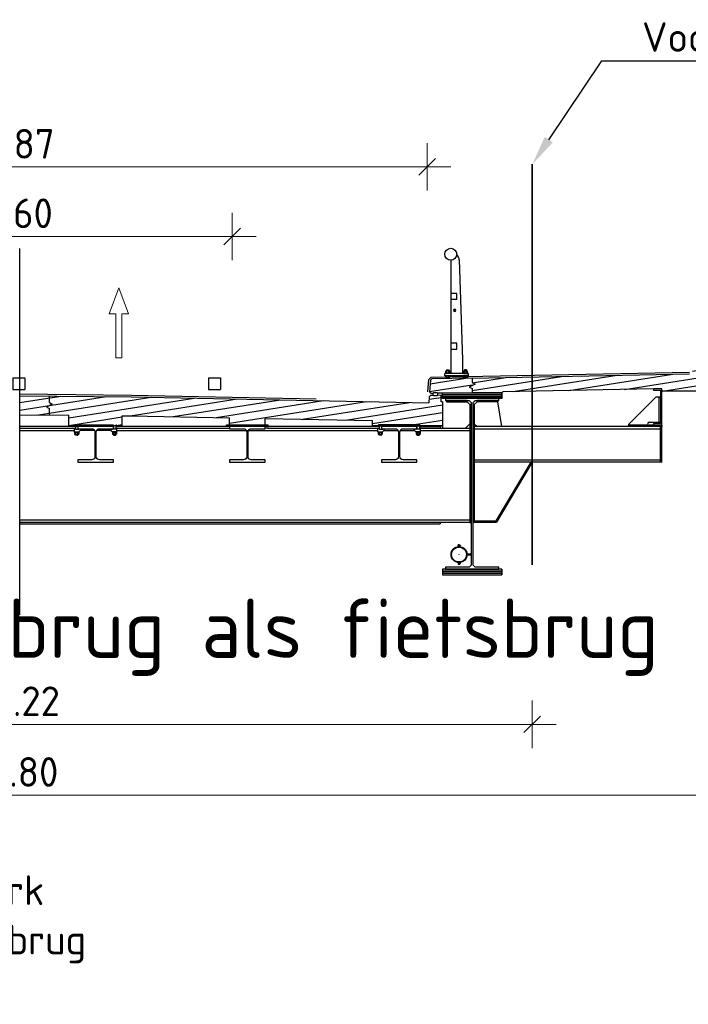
# Model space of a CAD drawing. Header units: metres. Extents: x -54 to 109, y -117 to 84.
# Tile 642 of 656: x 92.06 to 97.7, y -0.2 to 8.1. Entities that reach past the tile are written whole.
import ezdxf
from ezdxf import colors
from ezdxf.entities.mleader import LeaderData, LeaderLine
from ezdxf.math import Vec2, Vec3

# ---------------------------------------------------------------- set-up
doc = ezdxf.new("R2010")
doc.units = ezdxf.units.M
for name, pattern in [('AM-AS', [16, 10, -2, 2, -2]), ('CENTER', [2, 1.25, -0.25, 0.25, -0.25]), ('HIDDEN', [3.75, 2.5, -1.25])]:
    doc.linetypes.add(name, pattern=pattern)
doc.layers.get('Defpoints').update_dxf_attribs({"color": 151})
for name, color, linetype in [('015_DDRS_Brug', 1, 'Continuous'), ('L238', 2, 'Continuous'), ('L31', 1, 'Continuous'), ('L35', 2, 'Continuous'), ('L36', 2, 'Continuous'), ('L37', 2, 'HIDDEN'), ('L39', 3, 'Continuous'), ('L47', 4, 'Continuous'), ('L49', 4, 'Continuous'), ('L51', 252, 'Continuous')]:
    doc.layers.add(name, color=color, linetype=linetype)
for name, color, linetype, lineweight in [('B-WE-KW-KUNSTWERK-GD', 252, 'Continuous', 25), ('N-CO-SC-SLOOPLIJN-GD', 10, 'Continuous', 35), ('N-WE-AM-AS-GD', 10, 'AM-AS', 25), ('N-WE-VW-MARKERING-GD', 7, 'Continuous', 35), ('N-WE-VW-MARKERING-S', 7, 'Continuous', 25), ('N-WE-VW-MARKERING_PICTOGRAM-S', 7, 'Continuous', 25), ('X-XX-AL-DETAIL1-M', 7, 'Continuous', 18), ('X-XX-AL-DETAIL1-T25', 7, 'Continuous', 25), ('X-XX-AL-T25', 7, 'Continuous', 25)]:
    doc.layers.add(name, color=color, linetype=linetype, lineweight=lineweight)
doc.styles.add('NLCS-ISO-M100-T25', font='NLCS-ISO.ttf', dxfattribs={"height": 0.25})
doc.styles.add('NLCS-ISO-M200-T25', font='NLCS-ISO.ttf', dxfattribs={"height": 0.5})
doc.dimstyles.new('NLCS-M100-T25-SCHRAP_L2_H2', dxfattribs={"dimscale": 0.1, "dimtxt": 2.5, "dimasz": 1.4, "dimexe": 2, "dimexo": 2, "dimgap": 0.7, "dimtad": 1, "dimzin": 0, "dimdsep": 46, "dimtxsty": 'NLCS-ISO-M100-T25', "dimblk": 'OBLIQUE', "dimcen": 0, "dimdle": 2, "dimclrd": 256, "dimclre": 256, "dimclrt": 256, "dimazin": 0, "dimtfac": 1, "dimtdec": 3, "dimtofl": 0, "dimtmove": 0, "dimatfit": 3, "dimldrblk": 'OBLIQUE', "dimfxl": 2, "dimfxlon": 1, "dimtfillclr": 256, "dimtolj": 1, "dimtzin": 0, "dimlwd": -1, "dimlwe": -1, "dimarcsym": 0})

# ---------------------------------------------------------------- blocks, each defined once
blk = doc.blocks.new('VW-MARKERING_010')
at = {"layer": 'N-WE-VW-MARKERING-S'}
for p, q in [((-0.05, 0.1), (0.05, 0.1)), ((-0.05, 0.1), (-0.05, 0)), ((0.05, 0.1), (0.05, 0)), ((-0.05, 0), (0.05, 0))]:
    blk.add_line(p, q, dxfattribs=at)
blk = doc.blocks.new('_Oblique')
at = {"color": 0, "linetype": 'ByBlock', "lineweight": -2}
blk.add_line((-0.5, -0.5), (0.5, 0.5), dxfattribs=at)
blk = doc.blocks.new('*D224')
at = {"layer": 'Defpoints', "color": 0, "transparency": 16777216}
for p in [(90.2516, 6.2767), (90.2516, 5.0843), (93.8516, 5.0843)]:
    blk.add_point(p, dxfattribs=at)
at = {"layer": 'X-XX-AL-DETAIL1-M', "transparency": 16777216}
for p, q in [((90.2516, 6.0767), (90.2516, 6.4767)), ((93.8516, 6.0767), (93.8516, 6.4767)), ((94.0516, 6.2767), (90.0516, 6.2767))]:
    blk.add_line(p, q, dxfattribs=at)
at = {"layer": 'X-XX-AL-DETAIL1-M', "transparency": 16777216, "xscale": 0.14, "yscale": 0.14, "zscale": 0.14, "rotation": 180}
blk.add_blockref('_Oblique', (90.2516, 6.2767), dxfattribs=at)
at = {"layer": 'X-XX-AL-DETAIL1-M', "transparency": 16777216, "xscale": 0.14, "yscale": 0.14, "zscale": 0.14}
blk.add_blockref('_Oblique', (93.8516, 6.2767), dxfattribs=at)
at = {"layer": 'X-XX-AL-DETAIL1-M', "transparency": 16777216, "insert": (92.0516, 6.4717), "char_height": 0.25, "attachment_point": 5, "style": 'NLCS-ISO-M100-T25'}
blk.add_mtext('\\A1;3.60', dxfattribs=at)
blk = doc.blocks.new('*D225')
at = {"layer": 'Defpoints', "color": 0, "transparency": 16777216}
for p in [(86.159, 4.9726), (96.3812, 3.5056), (96.3812, 2.1611)]:
    blk.add_point(p, dxfattribs=at)
at = {"layer": 'X-XX-AL-DETAIL1-M', "transparency": 16777216}
for p, q in [((86.159, 2.3611), (86.159, 1.9611)), ((96.3812, 2.3611), (96.3812, 1.9611)), ((85.959, 2.1611), (96.5812, 2.1611))]:
    blk.add_line(p, q, dxfattribs=at)
at = {"layer": 'X-XX-AL-DETAIL1-M', "transparency": 16777216, "xscale": 0.14, "yscale": 0.14, "zscale": 0.14, "rotation": 180}
blk.add_blockref('_Oblique', (86.159, 2.1611), dxfattribs=at)
at = {"layer": 'X-XX-AL-DETAIL1-M', "transparency": 16777216, "xscale": 0.14, "yscale": 0.14, "zscale": 0.14}
blk.add_blockref('_Oblique', (96.3812, 2.1611), dxfattribs=at)
at = {"layer": 'X-XX-AL-DETAIL1-M', "transparency": 16777216, "insert": (92.059, 2.3561), "char_height": 0.25, "attachment_point": 5, "style": 'NLCS-ISO-M100-T25'}
blk.add_mtext('\\A1;10.22', dxfattribs=at)
blk = doc.blocks.new('*D227')
at = {"layer": 'Defpoints', "color": 0, "transparency": 16777216}
for p in [(86.159, 4.9726), (97.959, 4.9726), (97.959, 1.5648)]:
    blk.add_point(p, dxfattribs=at)
at = {"layer": 'X-XX-AL-DETAIL1-M', "transparency": 16777216}
for p, q in [((86.159, 1.7648), (86.159, 1.3648)), ((97.959, 1.7648), (97.959, 1.3648)), ((85.959, 1.5648), (98.159, 1.5648))]:
    blk.add_line(p, q, dxfattribs=at)
at = {"layer": 'X-XX-AL-DETAIL1-M', "transparency": 16777216, "xscale": 0.14, "yscale": 0.14, "zscale": 0.14, "rotation": 180}
blk.add_blockref('_Oblique', (86.159, 1.5648), dxfattribs=at)
at = {"layer": 'X-XX-AL-DETAIL1-M', "transparency": 16777216, "xscale": 0.14, "yscale": 0.14, "zscale": 0.14}
blk.add_blockref('_Oblique', (97.959, 1.5648), dxfattribs=at)
at = {"layer": 'X-XX-AL-DETAIL1-M', "transparency": 16777216, "insert": (92.059, 1.7598), "char_height": 0.25, "attachment_point": 5, "style": 'NLCS-ISO-M100-T25'}
blk.add_mtext('\\A1;11.80', dxfattribs=at)
blk = doc.blocks.new('SVW-MARKERING_PICTOGRAM_PIJL_RECHTDOOR-SO')
at = {"color": 0, "linetype": 'ByBlock', "lineweight": 18}
blk.add_lwpolyline([(-0.412, 0.485), (0, 1.571), (0.412, 0.485), (0.125, 0.485), (0.125, -1.371), (-0.125, -1.371), (-0.125, 0.485)], close=True, dxfattribs=at)
blk = doc.blocks.new('BMTB1562')
at = {"layer": 'L36'}
for radius in [0.5, 0.3, 0.1]:
    blk.add_circle((0, 0), radius, dxfattribs=at)
blk = doc.blocks.new('RTW-BMT-WAP12')
blk.add_hatch(color=256).paths.add_polyline_path([(-6, 0, 1), (6, 0, 1)])
blk = doc.blocks.new('brug')
at = {"layer": 'L51'}
h = blk.add_hatch(dxfattribs=at)
h.set_pattern_fill('LINE', color=0, scale=0.02, angle=242.84421, style=0)
h.set_pattern_definition([(188.922105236, (266284.92792, -321187.261703), (0.009848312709, -0.062731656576), [])])
h.paths.add_polyline_path([(5.8999, 0.225), (5.6999, 0.221), (5.6488, 0.17), (3.8149, 0.1333), (3.8149, 0.0093), (4.0649, 0.0093), (4.074, 0.0185), (5.3449, 0.0439), (5.4149, 0.043), (5.4149, 0.025), (5.8999, 0.025)])
h = blk.add_hatch(dxfattribs=at)
h.set_pattern_fill('LINE', color=0, scale=0.02, angle=188.922, style=0)
h.paths.add_polyline_path([(3.8149, 0.1333), (3.4743, 0.1265), (3.4636, 0.1163), (3.4564, 0.0173), (3.4657, 0.0075), (3.4867, 0.0079), (3.4918, 0.013), (3.5168, 0.0135), (3.5217, 0.0086), (3.5649, 0.0093), (3.8149, 0.0093)])
h = blk.add_hatch(dxfattribs=at)
h.set_pattern_fill('LINE', color=0, scale=0.02, angle=188.922, style=0)
h.paths.add_polyline_path([(-0.0001, -0.175), (-0.0001, -0.015), (0.941, -0.0238), (3.4498, -0.074), (3.4535, -0.0227), (3.4643, -0.0125), (3.4874, -0.0121), (3.4918, -0.0165), (3.5168, -0.017), (3.5224, -0.0114), (3.5549, -0.0107), (3.5549, -0.0657), (3.5649, -0.0657), (3.5649, -0.269), (3.3749, -0.269), (3.3749, -0.26), (3.0249, -0.26), (3.0249, -0.269), (2.9749, -0.269), (2.9749, -0.2245), (2.0699, -0.2064), (2.0699, -0.269), (1.7699, -0.269), (1.7699, -0.2004), (0.9387, -0.1838), (0.8649, -0.1831), (0.8649, -0.269), (0.4149, -0.269), (0.4149, -0.1789)])
at = {"layer": '015_DDRS_Brug', "color": 0}
for p, q in [((3.6349, 1.1287, 0), (3.6349, 0.8487, 0)), ((3.7069, 1.1309, 0), (3.7349, 0.2898, 0)), ((3.6349, 0.7987, 0), (3.6349, 0.4287, 0)), ((3.6349, 0.3787, 0), (3.6349, 0.1727, 0)), ((3.7349, 0.2898, 0), (3.7349, 0.1727, 0)), ((3.7849, 0.1727, 0), (3.5849, 0.1727, 0)), ((3.5849, 0.1527, 0), (3.5849, 0.1727, 0)), ((3.5925, 0.1769, 0), (3.5925, 0.1931, 0)), ((3.6249, 0.194, 0), (3.5958, 0.194, 0)), ((3.6249, 0.176, 0), (3.5958, 0.176, 0)), ((3.6015, 0.2033, 0), (3.5999, 0.2016, 0)), ((3.5999, 0.194, 0), (3.5999, 0.2016, 0)), ((3.6011, 0.1771, 0), (3.6011, 0.1929, 0)), ((3.6015, 0.2033, 0), (3.6182, 0.2033, 0)), ((3.6182, 0.2033, 0), (3.6199, 0.2016, 0)), ((3.6186, 0.1771, 0), (3.6186, 0.1929, 0)), ((3.6199, 0.2016, 0), (3.6199, 0.194, 0)), ((3.6272, 0.1769, 0), (3.6272, 0.1931, 0)), ((3.7425, 0.1769, 0), (3.7425, 0.1931, 0)), ((3.7449, 0.194, 0), (3.7739, 0.194, 0)), ((3.7449, 0.176, 0), (3.7739, 0.176, 0)), ((3.7515, 0.2033, 0), (3.7499, 0.2016, 0)), ((3.7499, 0.2016, 0), (3.7499, 0.194, 0)), ((3.7511, 0.1771, 0), (3.7511, 0.1929, 0)), ((3.7682, 0.2033, 0), (3.7515, 0.2033, 0)), ((3.7682, 0.2033, 0), (3.7699, 0.2016, 0)), ((3.7686, 0.1771, 0), (3.7686, 0.1929, 0)), ((3.7699, 0.194, 0), (3.7699, 0.2016, 0)), ((3.7772, 0.1769, 0), (3.7772, 0.1931, 0)), ((3.7849, 0.1527, 0), (3.7849, 0.1727, 0)), ((3.7849, 0.1527, 0), (3.5849, 0.1527, 0)), ((3.5924, 0.14, 0), (3.5924, 0.1519, 0)), ((3.6247, 0.1527, 0), (3.5957, 0.1527, 0)), ((3.6247, 0.1392, 0), (3.5957, 0.1392, 0)), ((3.601, 0.1402, 0), (3.601, 0.1517, 0)), ((3.6185, 0.1402, 0), (3.6185, 0.1517, 0)), ((3.6271, 0.14, 0), (3.6271, 0.1519, 0)), ((3.7427, 0.14, 0), (3.7427, 0.1519, 0)), ((3.745, 0.1527, 0), (3.774, 0.1527, 0)), ((3.745, 0.1392, 0), (3.774, 0.1392, 0)), ((3.7512, 0.1402, 0), (3.7512, 0.1517, 0)), ((3.7687, 0.1402, 0), (3.7687, 0.1517, 0)), ((3.7773, 0.14, 0), (3.7773, 0.1519, 0)), ((4.0649, -0.0387), (4.0649, 0.0093)), ((3.7733, -0.0557), (3.5999, -0.0557)), ((3.7733, -0.0657), (3.7733, -0.0557)), ((3.8564, -0.0657), (3.8329, -0.0892)), ((3.8564, -0.0657), (3.8564, -0.0557)), ((4.0299, -0.0557), (3.8564, -0.0557)), ((4.0299, -0.0657), (3.8564, -0.0657)), ((4.0299, -0.0557), (4.0299, -0.0657)), ((4.0299, -0.0657), (4.0627, -0.274)), ((5.3648, -0.026), (5.1376, -0.2548)), ((5.4029, -0.026), (5.3648, -0.026)), ((5.3929, -0.24, 0), (5.3929, -0.026, 0)), ((3.7969, -0.0892), (3.8069, -0.0892)), ((3.8069, -1.094, 0), (3.8069, -0.0892)), ((3.8329, -0.0892), (3.8229, -0.0892)), ((3.8229, -0.0892), (3.8229, -1.08, 0)), ((3.8329, -0.0892), (3.8329, -1.08)), ((5.4029, -0.24, 0), (5.2986, -0.24, 0)), ((5.2986, -0.274), (5.2986, -0.24)), ((0.4899, -0.274), (-0.0001, -0.274)), ((-0.0001, -0.288), (0.4699, -0.288)), ((-0.0001, -0.307), (0.4609, -0.307)), ((0.4609, -0.2881), (0.4699, -0.2881)), ((0.4609, -0.3181), (0.4609, -0.2881)), ((0.4609, -0.3181), (0.4989, -0.3181)), ((0.4625, -0.3223), (0.4625, -0.3385)), ((0.4649, -0.274), (0.4649, -0.26)), ((0.4649, -0.274), (0.4649, -0.26)), ((0.4649, -0.3214), (0.4939, -0.3214)), ((0.4699, -0.269), (0.4699, -0.2981)), ((0.4699, -0.2981), (0.496, -0.2981)), ((0.4711, -0.3225), (0.4711, -0.3383)), ((0.4886, -0.3225), (0.4886, -0.3383)), ((0.4899, -0.269), (0.4899, -0.2981)), ((0.5009, -0.2994), (0.496, -0.2981)), ((0.4972, -0.3223), (0.4972, -0.3385)), ((0.4989, -0.3181), (0.5159, -0.3011)), ((0.5012, -0.2981), (0.5009, -0.2994)), ((0.5061, -0.2994), (0.5012, -0.2981)), ((0.5065, -0.2981), (0.5061, -0.2994)), ((0.5114, -0.2994), (0.5065, -0.2981)), ((0.631, -0.307), (0.51, -0.307)), ((0.5117, -0.2981), (0.5114, -0.2994)), ((0.5117, -0.2981), (0.5159, -0.2981)), ((0.5159, -0.2981), (0.5159, -0.293)), ((0.5159, -0.3011), (0.5159, -0.2981)), ((0.7698, -0.307), (0.6487, -0.307)), ((0.7639, -0.2981), (0.7639, -0.293)), ((0.7639, -0.3011), (0.7639, -0.2981)), ((0.768, -0.2981), (0.7639, -0.2981)), ((0.7809, -0.3181), (0.7639, -0.3011)), ((0.768, -0.2981), (0.7683, -0.2994)), ((0.7683, -0.2994), (0.7732, -0.2981)), ((0.7732, -0.2981), (0.7736, -0.2994)), ((0.7736, -0.2994), (0.7785, -0.2981)), ((0.7785, -0.2981), (0.7788, -0.2994)), ((0.7788, -0.2994), (0.7837, -0.2981)), ((0.8189, -0.3181), (0.7809, -0.3181)), ((0.7825, -0.3223), (0.7825, -0.3385)), ((0.8099, -0.2981), (0.7837, -0.2981)), ((0.8149, -0.3214), (0.7858, -0.3214)), ((0.7899, -0.269), (0.7899, -0.2981)), ((0.7911, -0.3225), (0.7911, -0.3383)), ((0.8086, -0.3225), (0.8086, -0.3383)), ((0.8099, -0.269), (0.8099, -0.2981)), ((1.7699, -0.274), (0.8099, -0.274)), ((0.8099, -0.288), (1.7499, -0.288)), ((0.8189, -0.2881), (0.8099, -0.2881)), ((0.8149, -0.274), (0.8149, -0.26)), ((0.8149, -0.274), (0.8149, -0.26)), ((0.8172, -0.3223), (0.8172, -0.3385)), ((0.8189, -0.3181), (0.8189, -0.2881)), ((0.8189, -0.307), (1.9287, -0.307)), ((1.7409, -0.2881), (1.7699, -0.2881)), ((1.7449, -0.274), (1.7449, -0.26)), ((1.9287, -0.307), (3.0209, -0.307)), ((3.0299, -0.274), (2.0699, -0.274)), ((2.0989, -0.2881), (2.0699, -0.2881)), ((2.0899, -0.288), (3.0299, -0.288)), ((2.0949, -0.274), (2.0949, -0.26)), ((2.9749, -0.269, 0), (3.5658, -0.269)), ((3.0209, -0.2881), (3.0299, -0.2881)), ((3.0209, -0.3181), (3.0209, -0.2881)), ((3.0209, -0.3181), (3.0589, -0.3181)), ((3.0225, -0.3223), (3.0225, -0.3385)), ((3.0249, -0.274), (3.0249, -0.26)), ((3.0249, -0.274), (3.0249, -0.26)), ((3.0299, -0.274), (3.0249, -0.274)), ((3.0249, -0.3214), (3.0539, -0.3214)), ((3.0299, -0.269), (3.0299, -0.2981)), ((3.0299, -0.2981), (3.056, -0.2981)), ((3.0311, -0.3225), (3.0311, -0.3383)), ((3.0486, -0.3225), (3.0486, -0.3383)), ((3.0499, -0.269), (3.0499, -0.2981)), ((3.0609, -0.2994), (3.056, -0.2981)), ((3.0572, -0.3223), (3.0572, -0.3385)), ((3.0589, -0.3181), (3.0759, -0.3011)), ((3.0612, -0.2981), (3.0609, -0.2994)), ((3.0661, -0.2994), (3.0612, -0.2981)), ((3.0665, -0.2981), (3.0661, -0.2994)), ((3.0714, -0.2994), (3.0665, -0.2981)), ((3.07, -0.307), (3.191, -0.307)), ((3.0717, -0.2981), (3.0714, -0.2994)), ((3.0717, -0.2981), (3.0759, -0.2981)), ((3.0759, -0.2981), (3.0759, -0.293)), ((3.0759, -0.3011), (3.0759, -0.2981)), ((3.2087, -0.307), (3.3298, -0.307)), ((3.3239, -0.2981), (3.3239, -0.293)), ((3.3239, -0.3011), (3.3239, -0.2981)), ((3.328, -0.2981), (3.3239, -0.2981)), ((3.3409, -0.3181), (3.3239, -0.3011)), ((3.328, -0.2981), (3.3283, -0.2994)), ((3.3283, -0.2994), (3.3332, -0.2981)), ((3.3332, -0.2981), (3.3336, -0.2994)), ((3.3336, -0.2994), (3.3385, -0.2981)), ((3.3385, -0.2981), (3.3388, -0.2994)), ((3.3388, -0.2994), (3.3437, -0.2981)), ((3.3789, -0.3181), (3.3409, -0.3181)), ((3.3425, -0.3223), (3.3425, -0.3385)), ((3.3699, -0.2981), (3.3437, -0.2981)), ((3.3749, -0.3214), (3.3458, -0.3214)), ((3.3499, -0.269), (3.3499, -0.2981)), ((3.3511, -0.3225), (3.3511, -0.3383)), ((3.3686, -0.3225), (3.3686, -0.3383)), ((3.3699, -0.269), (3.3699, -0.2981)), ((3.3699, -0.274), (3.5458, -0.274)), ((3.3699, -0.274), (3.3749, -0.274)), ((3.3699, -0.288), (3.7969, -0.288, 0)), ((3.3789, -0.2881), (3.3699, -0.2881)), ((3.3749, -0.274), (3.3749, -0.26)), ((3.3749, -0.274), (3.3749, -0.26)), ((3.3749, -0.274), (3.3749, -0.26)), ((3.3772, -0.3223), (3.3772, -0.3385)), ((3.3789, -0.3181), (3.3789, -0.2881)), ((3.3789, -0.307), (3.7969, -0.307, 0)), ((3.5458, -0.269), (3.5458, -0.288)), ((3.5658, -0.269), (3.5658, -0.288, 0)), ((3.7969, -0.288, 0), (3.7969, -1.08, 0)), ((3.8564, -0.274), (3.8329, -0.2505)), ((5.4149, -0.274, 0), (3.8329, -0.274, 0)), ((3.8329, -0.293), (5.4029, -0.293)), ((5.1376, -0.274), (5.1376, -0.2548)), ((5.2986, -0.264, 0), (5.1376, -0.264, 0)), ((5.4149, -0.262, 0), (5.3086, -0.262, 0)), ((5.3086, -0.274), (5.3086, -0.262)), ((5.4029, -0.574), (5.4029, -0.274)), ((5.4149, -0.262, 0), (5.4149, -0.274, 0)), ((5.4149, -0.574), (5.4149, -0.274)), ((0.4649, -0.3394), (0.4939, -0.3394)), ((0.4699, -0.3463), (0.4699, -0.3394)), ((0.4715, -0.3479), (0.4699, -0.3463)), ((0.4882, -0.3479), (0.4715, -0.3479)), ((0.4882, -0.3479), (0.4899, -0.3463)), ((0.4899, -0.3394), (0.4899, -0.3463)), ((0.8149, -0.3394), (0.7858, -0.3394)), ((0.7899, -0.3394), (0.7899, -0.3463)), ((0.7915, -0.3479), (0.7899, -0.3463)), ((0.7915, -0.3479), (0.8082, -0.3479)), ((0.8082, -0.3479), (0.8099, -0.3463)), ((0.8099, -0.3463), (0.8099, -0.3394)), ((3.0249, -0.3394), (3.0539, -0.3394)), ((3.0299, -0.3463), (3.0299, -0.3394)), ((3.0315, -0.3479), (3.0299, -0.3463)), ((3.0482, -0.3479), (3.0315, -0.3479)), ((3.0482, -0.3479), (3.0499, -0.3463)), ((3.0499, -0.3394), (3.0499, -0.3463)), ((3.3749, -0.3394), (3.3458, -0.3394)), ((3.3499, -0.3394), (3.3499, -0.3463)), ((3.3515, -0.3479), (3.3499, -0.3463)), ((3.3515, -0.3479), (3.3682, -0.3479)), ((3.3682, -0.3479), (3.3699, -0.3463)), ((3.3699, -0.3463), (3.3699, -0.3394)), ((3.8329, -0.555), (5.4029, -0.555)), ((5.4149, -0.574, 0), (3.8329, -0.574, 0)), ((4.3105, -0.574), (4.0136, -1.07)), ((4.322, -0.574), (4.0194, -1.08)), ((-0.0001, -1.061), (3.7969, -1.061, 0)), ((3.8329, -1.07, 0), (4.0136, -1.07, 0)), ((4.0194, -1.08), (4.0136, -1.07)), ((-0.0001, -1.08), (3.8069, -1.08, 0)), ((-0.0001, -1.094), (3.5458, -1.094, 0)), ((3.5458, -1.08), (3.5458, -1.094)), ((3.8229, -1.08, 0), (4.0194, -1.08, 0)), ((4.0649, -1.4787), (4.0649, -1.5267))]:
    blk.add_line(p, q, dxfattribs=at)
at = {"layer": '015_DDRS_Brug', "color": 0, "linetype": 'HIDDEN'}
for p, q in [((3.5999, -0.0557), (3.5999, -0.0657)), ((3.5999, -0.0657), (3.7733, -0.0657)), ((3.7733, -0.0657), (3.7969, -0.0892)), ((3.7969, -0.0892), (3.7969, -0.288)), ((0.4649, -0.26), (0.4699, -0.26)), ((0.4649, -0.26), (0.4699, -0.26)), ((0.4899, -0.26), (0.7899, -0.26)), ((0.8099, -0.26), (0.8149, -0.26)), ((0.8099, -0.26), (0.8149, -0.26)), ((1.7449, -0.26), (2.0949, -0.26, 0)), ((3.0249, -0.26), (3.0299, -0.26)), ((3.0299, -0.26, 0), (3.0249, -0.26, 0)), ((3.0499, -0.26), (3.3749, -0.26)), ((3.3749, -0.26), (3.3699, -0.26)), ((3.3699, -0.26, 0), (3.3749, -0.26, 0)), ((3.7593, -0.288), (3.7969, -0.2505))]:
    blk.add_line(p, q, dxfattribs=at)
at = {"layer": '015_DDRS_Brug', "color": 0, "elevation": 0}
for points in [[(3.6849, 0.8487), (3.6349, 0.8487), (3.6349, 0.7987), (3.6849, 0.7987)], [(3.6849, 0.4287), (3.6349, 0.4287), (3.6349, 0.3787), (3.6849, 0.3787)], [(3.5939, 0.176), (3.6272, 0.176), (3.6289, 0.1744), (3.6289, 0.1727), (3.5922, 0.1727), (3.5922, 0.1744)], [(3.7759, 0.176), (3.7425, 0.176), (3.7409, 0.1744), (3.7409, 0.1727), (3.7775, 0.1727), (3.7775, 0.1744)], [(4.0649, -0.0067), (3.5649, -0.0067), (3.5649, 0.0093), (4.0649, 0.0093)], [(4.0649, -0.0227), (3.5649, -0.0227), (3.5649, -0.0067), (4.0649, -0.0067)], [(4.0649, -0.0387), (3.5649, -0.0387), (3.5649, -0.0227), (4.0649, -0.0227)], [(0.4959, -0.3214), (0.4625, -0.3214), (0.4609, -0.3198), (0.4609, -0.3181), (0.4975, -0.3181), (0.4975, -0.3198)], [(0.7839, -0.3214), (0.8172, -0.3214), (0.8189, -0.3198), (0.8189, -0.3181), (0.7822, -0.3181), (0.7822, -0.3198)], [(3.0559, -0.3214), (3.0225, -0.3214), (3.0209, -0.3198), (3.0209, -0.3181), (3.0575, -0.3181), (3.0575, -0.3198)], [(3.3439, -0.3214), (3.3772, -0.3214), (3.3789, -0.3198), (3.3789, -0.3181), (3.3422, -0.3181), (3.3422, -0.3198)], [(4.0649, -1.4787), (3.5649, -1.4787), (3.5649, -1.4947), (4.0649, -1.4947)], [(4.0649, -1.4947), (3.5649, -1.4947), (3.5649, -1.5107), (4.0649, -1.5107)], [(4.0649, -1.5107), (3.5649, -1.5107), (3.5649, -1.5267), (4.0649, -1.5267)]]:
    blk.add_lwpolyline(points, close=True, dxfattribs=at)
at = {"layer": '015_DDRS_Brug', "color": 0, "elevation": 0, "flags": 128}
for points in [[(5.3449, -0.25), (5.3449, -0.262), (5.4149, -0.262), (5.4149, 0.043), (5.3449, 0.043), (5.3449, 0.031), (5.4029, 0.031), (5.4029, -0.25)], [(4.0399, -0.0557), (4.0399, -0.0387), (3.5899, -0.0387), (3.5899, -0.0557), (3.7897, -0.0557), (3.8069, -0.0729), (3.8069, -1.4445), (3.7897, -1.4617), (3.5899, -1.4617), (3.5899, -1.4787), (4.0399, -1.4787), (4.0399, -1.4617), (3.8401, -1.4617), (3.8229, -1.4445), (3.8229, -0.0729), (3.8401, -0.0557)]]:
    blk.add_lwpolyline(points, close=True, dxfattribs=at)
for points in [[(0.7899, -0.574), (0.7899, -0.555), (0.6724, -0.555, -0.414214), (0.6454, -0.528), (0.6454, -0.32, -0.414214), (0.6724, -0.293), (0.7899, -0.293), (0.7899, -0.274), (0.4899, -0.274), (0.4899, -0.293), (0.6074, -0.293, -0.414214), (0.6344, -0.32), (0.6344, -0.528, -0.414214), (0.6074, -0.555), (0.4899, -0.555), (0.4899, -0.574)], [(2.0699, -0.574), (2.0699, -0.555), (1.9524, -0.555, -0.414214), (1.9254, -0.528), (1.9254, -0.32, -0.414214), (1.9524, -0.293), (2.0699, -0.293), (2.0699, -0.274), (1.7699, -0.274), (1.7699, -0.293), (1.8874, -0.293, -0.414214), (1.9144, -0.32), (1.9144, -0.528, -0.414214), (1.8874, -0.555), (1.7699, -0.555), (1.7699, -0.574)], [(3.3499, -0.574), (3.3499, -0.555), (3.2324, -0.555, -0.414214), (3.2054, -0.528), (3.2054, -0.32, -0.414214), (3.2324, -0.293), (3.3499, -0.293), (3.3499, -0.274), (3.0499, -0.274), (3.0499, -0.293), (3.1674, -0.293, -0.414214), (3.1944, -0.32), (3.1944, -0.528, -0.414214), (3.1674, -0.555), (3.0499, -0.555), (3.0499, -0.574)]]:
    blk.add_lwpolyline(points, format="xyb", close=True, dxfattribs=at)
at = {"layer": '015_DDRS_Brug', "color": 0}
blk.add_circle((3.6349, 1.1787, 0), 0.05, dxfattribs=at)
for centre, radius, start, end in [((3.657, 1.1287, 0), 0.05, 2.46812, 56.99465), ((3.5949, 0.1904, 0), 0.00359, 89.97259, 130.2073), ((3.5949, 0.1796, 0), 0.00359, 229.7927, 270.02741), ((3.5953, 0.1776, 0), 0.0164, 69.45223, 91.68822), ((3.5953, 0.1924, 0), 0.0164, 268.31178, 290.54777), ((3.6099, 0.1563, 0), 0.0377, 76.54629, 103.45371), ((3.6099, 0.2137, 0), 0.0377, 256.54629, 283.45371), ((3.6244, 0.1776, 0), 0.0164, 88.31178, 110.54777), ((3.6244, 0.1924, 0), 0.0164, 249.45223, 271.68822), ((3.6249, 0.1904, 0), 0.00359, 49.7927, 90.02741), ((3.6249, 0.1796, 0), 0.00359, 269.97259, 310.2073), ((3.7449, 0.1904, 0), 0.00359, 89.97259, 130.2073), ((3.7449, 0.1796, 0), 0.00359, 229.7927, 270.02741), ((3.7453, 0.1776, 0), 0.0164, 69.45223, 91.68822), ((3.7453, 0.1924, 0), 0.0164, 268.31178, 290.54777), ((3.7599, 0.1563, 0), 0.0377, 76.54629, 103.45371), ((3.7599, 0.2137, 0), 0.0377, 256.54629, 283.45371), ((3.7744, 0.1776, 0), 0.0164, 88.31178, 110.54777), ((3.7744, 0.1924, 0), 0.0164, 249.45223, 271.68822), ((3.7749, 0.1904, 0), 0.00359, 49.7927, 90.02741), ((3.7749, 0.1796, 0), 0.00359, 269.97259, 310.2073), ((3.5947, 0.1491, 0), 0.00359, 89.97259, 130.2073), ((3.5947, 0.1428, 0), 0.00359, 229.7927, 270.02741), ((3.5952, 0.1363, 0), 0.0164, 69.45223, 91.68822), ((3.5952, 0.1556, 0), 0.0164, 268.31178, 290.54777), ((3.6097, 0.115, 0), 0.0377, 76.54629, 103.45371), ((3.6097, 0.1769, 0), 0.0377, 256.54629, 283.45371), ((3.6243, 0.1363, 0), 0.0164, 88.31178, 110.54777), ((3.6243, 0.1556, 0), 0.0164, 249.45223, 271.68822), ((3.6247, 0.1491, 0), 0.00359, 49.7927, 90.02741), ((3.6249, 0.1428, 0), 0.00359, 269.97259, 310.2073), ((3.7449, 0.1428, 0), 0.00359, 229.7927, 270.02741), ((3.745, 0.1491, 0), 0.00359, 89.97259, 130.2073), ((3.7454, 0.1556, 0), 0.0164, 268.31178, 290.54777), ((3.7455, 0.1363, 0), 0.0164, 69.45223, 91.68822), ((3.76, 0.115, 0), 0.0377, 76.54629, 103.45371), ((3.76, 0.1769, 0), 0.0377, 256.54629, 283.45371), ((3.7745, 0.1363, 0), 0.0164, 88.31178, 110.54777), ((3.7745, 0.1556, 0), 0.0164, 249.45223, 271.68822), ((3.775, 0.1491, 0), 0.00359, 49.7927, 90.02741), ((3.775, 0.1428, 0), 0.00359, 269.97259, 310.2073), ((0.4649, -0.325), 0.00359, 89.97259, 130.2073), ((0.4653, -0.3378), 0.0164, 69.45223, 91.68822), ((0.4799, -0.3591), 0.0377, 76.54629, 103.45371), ((0.4944, -0.3378), 0.0164, 88.31178, 110.54777), ((0.4949, -0.325), 0.00359, 49.7927, 90.02741), ((0.7849, -0.325), 0.00359, 89.97259, 130.2073), ((0.7853, -0.3378), 0.0164, 69.45223, 91.68822), ((0.7999, -0.3591), 0.0377, 76.54629, 103.45371), ((0.8144, -0.3378), 0.0164, 88.31178, 110.54777), ((0.8149, -0.325), 0.00359, 49.7927, 90.02741), ((3.0249, -0.325), 0.00359, 89.97259, 130.2073), ((3.0253, -0.3378), 0.0164, 69.45223, 91.68822), ((3.0399, -0.3591), 0.0377, 76.54629, 103.45371), ((3.0544, -0.3378), 0.0164, 88.31178, 110.54777), ((3.0549, -0.325), 0.00359, 49.7927, 90.02741), ((3.3449, -0.325), 0.00359, 89.97259, 130.2073), ((3.3453, -0.3378), 0.0164, 69.45223, 91.68822), ((3.3599, -0.3591), 0.0377, 76.54629, 103.45371), ((3.3744, -0.3378), 0.0164, 88.31178, 110.54777), ((3.3749, -0.325), 0.00359, 49.7927, 90.02741), ((0.4649, -0.3358), 0.00359, 229.7927, 270.02741), ((0.4653, -0.323), 0.0164, 268.31178, 290.54777), ((0.4799, -0.3017), 0.0377, 256.54629, 283.45371), ((0.4944, -0.323), 0.0164, 249.45223, 271.68822), ((0.4949, -0.3358), 0.00359, 269.97259, 310.2073), ((0.7849, -0.3358), 0.00359, 229.7927, 270.02741), ((0.7853, -0.323), 0.0164, 268.31178, 290.54777), ((0.7999, -0.3017), 0.0377, 256.54629, 283.45371), ((0.8144, -0.323), 0.0164, 249.45223, 271.68822), ((0.8149, -0.3358), 0.00359, 269.97259, 310.2073), ((3.0249, -0.3358), 0.00359, 229.7927, 270.02741), ((3.0253, -0.323), 0.0164, 268.31178, 290.54777), ((3.0399, -0.3017), 0.0377, 256.54629, 283.45371), ((3.0544, -0.323), 0.0164, 249.45223, 271.68822), ((3.0549, -0.3358), 0.00359, 269.97259, 310.2073), ((3.3449, -0.3358), 0.00359, 229.7927, 270.02741), ((3.3453, -0.323), 0.0164, 268.31178, 290.54777), ((3.3599, -0.3017), 0.0377, 256.54629, 283.45371), ((3.3744, -0.323), 0.0164, 249.45223, 271.68822), ((3.3749, -0.3358), 0.00359, 269.97259, 310.2073)]:
    blk.add_arc(centre, radius, start, end, dxfattribs=at)
at = {"layer": 'L238', "color": 0}
for p, q in [((0.8099, -0.2689), (0.8099, -0.269)), ((3.0299, -0.2689), (3.0299, -0.269))]:
    blk.add_line(p, q, dxfattribs=at)
at = {"layer": 'L31', "color": 0}
for p, q in [((3.8399, 0.0838), (3.7899, 0.0588)), ((3.8149, 0.1333), (3.8149, 0.0963)), ((3.8149, 0.0963), (3.8399, 0.0838)), ((3.7899, 0.0588), (3.8149, 0.0463)), ((3.8149, 0.0463), (3.8149, 0.0093)), ((0.2499, -0.0723), (0.2749, -0.0848)), ((0.2749, -0.0848), (0.2249, -0.1098)), ((0.2249, -0.1098), (0.2499, -0.1223)), ((3.7019, -1.2867), (3.7019, -1.2667)), ((3.7165, -1.2771), (3.7019, -1.2771)), ((3.7165, -1.2799), (3.7019, -1.2799)), ((3.7069, -1.2867), (3.7019, -1.2867)), ((3.7069, -1.2867), (3.7069, -1.2667)), ((3.7165, -1.2771), (3.7165, -1.2799)), ((3.8069, -1.3502), (3.7769, -1.3502)), ((3.7769, -1.3502), (3.7769, -1.3582)), ((3.8069, -1.3582), (3.7769, -1.3582)), ((3.8069, -1.3433), (3.8013, -1.3502)), ((3.8069, -1.365), (3.8013, -1.3582)), ((3.7019, -1.4217), (3.7019, -1.4417)), ((3.7069, -1.4217), (3.7019, -1.4217)), ((3.7165, -1.4285), (3.7019, -1.4285)), ((3.7165, -1.4313), (3.7019, -1.4313)), ((3.7069, -1.4217), (3.7069, -1.4417)), ((3.7165, -1.4313), (3.7165, -1.4285))]:
    blk.add_line(p, q, dxfattribs=at)
at = {"layer": 'L31', "color": 0, "linetype": 'CENTER'}
for p, q in [((0.2499, -0.0723), (0.2499, -0.0173)), ((0.2499, -0.1774), (0.2499, -0.1223))]:
    blk.add_line(p, q, dxfattribs=at)
at = {"layer": 'L31', "color": 0, "elevation": 0}
for points in [[(3.7019, -1.2844), (3.6962, -1.2844), (3.6962, -1.2725), (3.7019, -1.2725)], [(3.7769, -1.3592), (3.7719, -1.3592), (3.7719, -1.3492), (3.7769, -1.3492)], [(3.7019, -1.4239), (3.6962, -1.4239), (3.6962, -1.4358), (3.7019, -1.4358)]]:
    blk.add_lwpolyline(points, close=True, dxfattribs=at)
at = {"layer": 'L31', "color": 0}
blk.add_circle((3.7044, -1.3542), 0.0675, dxfattribs=at)
at = {"layer": 'L35', "color": 0}
blk.add_circle((3.7044, -1.3542), 0.0625, dxfattribs=at)
at = {"layer": 'L37', "color": 0, "elevation": 0, "flags": 128}
blk.add_lwpolyline([(3.4415, 0.0184), (3.4491, 0.1232), (3.4682, 0.1414), (5.6485, 0.185)], dxfattribs=at)
at = {"layer": 'L37', "color": 0, "flags": 128}
blk.add_lwpolyline([(0, 0), (0.9413, -0.0088), (3.4359, -0.0587), (3.4386, -0.0216)], dxfattribs=at)
at = {"layer": 'L39', "color": 0, "linetype": 'Continuous'}
for p, q in [((3.8149, 0.1333), (5.6488, 0.17)), ((3.4636, 0.1163), (3.4564, 0.0173)), ((3.4743, 0.1265), (3.4636, 0.1163)), ((3.8149, 0.1333), (3.4743, 0.1265)), ((3.4564, 0.0173), (3.4657, 0.0075)), ((3.4657, 0.0075), (3.4867, 0.0079)), ((3.4867, 0.0079), (3.4918, 0.013)), ((3.4918, 0.013), (3.5168, 0.0135)), ((3.5168, 0.0135), (3.5217, 0.0086)), ((3.5217, 0.0086), (3.5649, 0.0093)), ((3.5649, 0.0093), (3.8149, 0.0093)), ((4.0649, 0.0093), (3.8149, 0.0093)), ((4.074, 0.0185), (4.0649, 0.0093)), ((5.3449, 0.0439), (4.074, 0.0185)), ((5.3449, 0.043), (5.3449, 0.0439)), ((5.4149, 0.043), (5.3449, 0.043)), ((5.4149, 0.025), (5.4149, 0.043)), ((5.8999, 0.025), (5.4149, 0.025)), ((-0.0001, -0.015), (0.941, -0.0238)), ((0.941, -0.0238), (3.4498, -0.074)), ((3.4535, -0.0227), (3.4498, -0.074)), ((3.4643, -0.0125), (3.4535, -0.0227)), ((3.4874, -0.0121), (3.4643, -0.0125)), ((3.4918, -0.0165), (3.4874, -0.0121)), ((3.5168, -0.017), (3.4918, -0.0165)), ((3.5224, -0.0114), (3.5168, -0.017)), ((3.5549, -0.0107), (3.5224, -0.0114)), ((3.5549, -0.0657), (3.5549, -0.0107)), ((3.5649, -0.0657), (3.5549, -0.0657)), ((3.5649, -0.0657), (3.5649, -0.269)), ((-0.0001, -0.175), (0.4149, -0.1789)), ((0.4149, -0.269), (0.4149, -0.1789, 0)), ((0.8649, -0.1831), (0.9387, -0.1838)), ((0.8649, -0.269), (0.8649, -0.1831)), ((0.9387, -0.1838), (1.7699, -0.2004)), ((1.7699, -0.269), (1.7699, -0.2004, 0)), ((2.0699, -0.2064), (2.9749, -0.2245)), ((2.0699, -0.269), (2.0699, -0.2064)), ((2.9749, -0.269, 0), (2.9749, -0.2245, 0)), ((0.8649, -0.269), (0.4149, -0.269)), ((2.0699, -0.269), (1.7699, -0.269))]:
    blk.add_line(p, q, dxfattribs=at)
at = {"layer": 'L39', "color": 0}
for p, q in [((3.0249, -0.269), (2.9749, -0.269, 0)), ((3.3749, -0.26), (3.0249, -0.26)), ((3.0249, -0.26), (3.0249, -0.269)), ((3.3749, -0.269), (3.3749, -0.26)), ((3.5649, -0.269), (3.3749, -0.269))]:
    blk.add_line(p, q, dxfattribs=at)
at = {"layer": 'L47', "color": 0, "linetype": 'Continuous'}
for start, end in [(148.85423, 211.14577), (328.85424, 31.14577)]:
    blk.add_arc((3.5046, -0.0017), 0.02, start, end, dxfattribs=at)
at = {"layer": 'N-WE-AM-AS-GD', "color": 0}
blk.add_line((-0.0001, -1.8625), (-0.0001, 1.2277), dxfattribs=at)
at = {"color": 0, "xscale": -0.02, "yscale": 0.02, "zscale": 0.02}
blk.add_blockref('BMTB1562', (3.6684, 0.7043), dxfattribs=at)
at = {"layer": 'L49', "color": 0, "xscale": -0.0008, "yscale": 0.0008, "zscale": 0.0008}
blk.add_blockref('RTW-BMT-WAP12', (3.7044, -1.3542), dxfattribs=at)
blk = doc.blocks.new('*D258')
at = {"layer": 'Defpoints', "color": 0, "transparency": 16777216}
for p in [(95.495, 6.8628), (88.623, 4.8889), (95.495, 4.8889)]:
    blk.add_point(p, dxfattribs=at)
at = {"layer": 'X-XX-AL-DETAIL1-M', "transparency": 16777216}
for p, q in [((88.623, 6.6628), (88.623, 7.0628)), ((95.495, 6.6628), (95.495, 7.0628)), ((88.423, 6.8628), (95.695, 6.8628))]:
    blk.add_line(p, q, dxfattribs=at)
at = {"layer": 'X-XX-AL-DETAIL1-M', "transparency": 16777216, "xscale": 0.14, "yscale": 0.14, "zscale": 0.14, "rotation": 180}
blk.add_blockref('_Oblique', (88.623, 6.8628), dxfattribs=at)
at = {"layer": 'X-XX-AL-DETAIL1-M', "transparency": 16777216, "xscale": 0.14, "yscale": 0.14, "zscale": 0.14}
blk.add_blockref('_Oblique', (95.495, 6.8628), dxfattribs=at)
at = {"layer": 'X-XX-AL-DETAIL1-M', "transparency": 16777216, "insert": (92.059, 7.0578), "char_height": 0.25, "attachment_point": 5, "style": 'NLCS-ISO-M100-T25'}
blk.add_mtext('\\A1;6.87', dxfattribs=at)

msp = doc.modelspace()

# ---------------------------------------------------------------- linework, layer by layer
at = {"layer": 'N-CO-SC-SLOOPLIJN-GD', "flags": 128}
msp.add_lwpolyline([(96.3812, 3.5056), (96.3812, 6.8848)], dxfattribs=at)

# ---------------------------------------------------------------- block references
at = {"layer": 'B-WE-KW-KUNSTWERK-GD'}
msp.add_blockref('brug', (92.0591, 4.9476), dxfattribs=at)
at = {"layer": 'N-WE-VW-MARKERING-GD', "color": 7, "linetype": 'Continuous', "lineweight": 35}
for p in [(92.0516, 4.9843), (93.7016, 4.9843)]:
    msp.add_blockref('VW-MARKERING_010', p, dxfattribs=at)
at = {"layer": 'N-WE-VW-MARKERING_PICTOGRAM-S', "xscale": 0.2, "yscale": 0.2, "zscale": 0.2}
msp.add_blockref('SVW-MARKERING_PICTOGRAM_PIJL_RECHTDOOR-SO', (92.8947, 5.5274), dxfattribs=at)

# ---------------------------------------------------------------- texts
at = {"layer": 'X-XX-AL-T25', "insert": (88.6177, 3.2213), "char_height": 0.5, "attachment_point": 1, "style": 'NLCS-ISO-M200-T25'}
msp.add_mtext('Bestaande brug als fietsbrug', dxfattribs=at)
at = {"layer": 'X-XX-AL-T25', "insert": (86.2747, 0.8877), "char_height": 0.25, "width": 26.16034, "attachment_point": 1, "style": 'NLCS-ISO-M200-T25'}
msp.add_mtext('Principedwarsprofiel brug over de Mark\\PBestaande dek hergebruiken als fietsbrug\\PSchaal: 1:100', dxfattribs=at)

# ---------------------------------------------------------------- dimensions: what is measured, and where the dimension line sits
at = {"layer": 'X-XX-AL-DETAIL1-M'}
for base, p1, p2, picture, middle in [((95.495, 6.8628), (88.623, 4.8889), (95.495, 4.8889), '*D258', (92.059, 6.8628)), ((96.3812, 2.1611), (86.159, 4.9726), (96.3812, 3.5056), '*D225', (92.059, 2.1611))]:
    dim = msp.add_linear_dim(base=base, p1=p1, p2=p2, dimstyle='NLCS-M100-T25-SCHRAP_L2_H2', dxfattribs=at)
    dim.commit()
    dim.dimension.update_dxf_attribs({"geometry": picture, "text_midpoint": middle, "dimtype": 160})
dim = msp.add_linear_dim(base=(90.2516, 6.2767), p1=(93.8516, 5.0843), p2=(90.2516, 5.0843), dimstyle='NLCS-M100-T25-SCHRAP_L2_H2', override={"dimtmove": 1}, dxfattribs=at)
dim.commit()
dim.dimension.update_dxf_attribs({"geometry": '*D224', "text_midpoint": (92.0516, 6.4717)})
dim = msp.add_linear_dim(base=(97.959, 1.5648), p1=(86.159, 4.9726), p2=(97.959, 4.9726), dimstyle='NLCS-M100-T25-SCHRAP_L2_H2', dxfattribs=at)
dim.commit()
dim.dimension.update_dxf_attribs({"geometry": '*D227', "text_midpoint": (92.059, 1.7598)})

# ---------------------------------------------------------------- leaders
at = {"layer": 'X-XX-AL-DETAIL1-T25'}
ml = msp.add_multileader_mtext('Standard', dxfattribs=at)
ml.set_content('Voorstel slooplijn', color=256, style='NLCS-ISO-M100-T25')
ml.set_leader_properties(color=256, linetype='ByLayer', lineweight=-1)
ml.build(insert=Vec2(0, 0))
ml.multileader.update_dxf_attribs({"text_left_attachment_type": 5, "text_right_attachment_type": 5, "dogleg_length": 0.25, "arrow_head_size": 0.25})
ctx = ml.context
ctx.base_point, ctx.char_height, ctx.arrow_head_size, ctx.landing_gap_size, ctx.plane_origin = Vec3(97.2168, 7.758), 0.25, 0.25, 0.09, Vec3(96.3721, 9.0813)
ctx.left_attachment, ctx.right_attachment = 5, 5
notes = []
notes.append((ctx, [(1, (1, 1, 0), (96.9668, 7.758), (1, 0), 0.25, [(0, [(96.3812, 6.8848)], 0, [])])]))
ctx.mtext.insert, ctx.mtext.flow_direction = Vec3(97.3068, 8.083), 5
for ctx, leaders in notes:
    for number, flags, end, landing, length, lines in leaders:
        leader = LeaderData()
        leader.index, (leader.has_last_leader_line, leader.has_dogleg_vector, leader.attachment_direction) = number, flags
        leader.last_leader_point, leader.dogleg_vector, leader.dogleg_length = Vec3(end), Vec3(landing), length
        for number, points, colour, breaks in lines:
            line = LeaderLine()
            line.index, line.vertices, line.color, line.breaks = number, Vec3.list(points), colors.encode_raw_color(colour), breaks
            leader.lines.append(line)
        ctx.leaders.append(leader)

doc.saveas('drawing.dxf')
